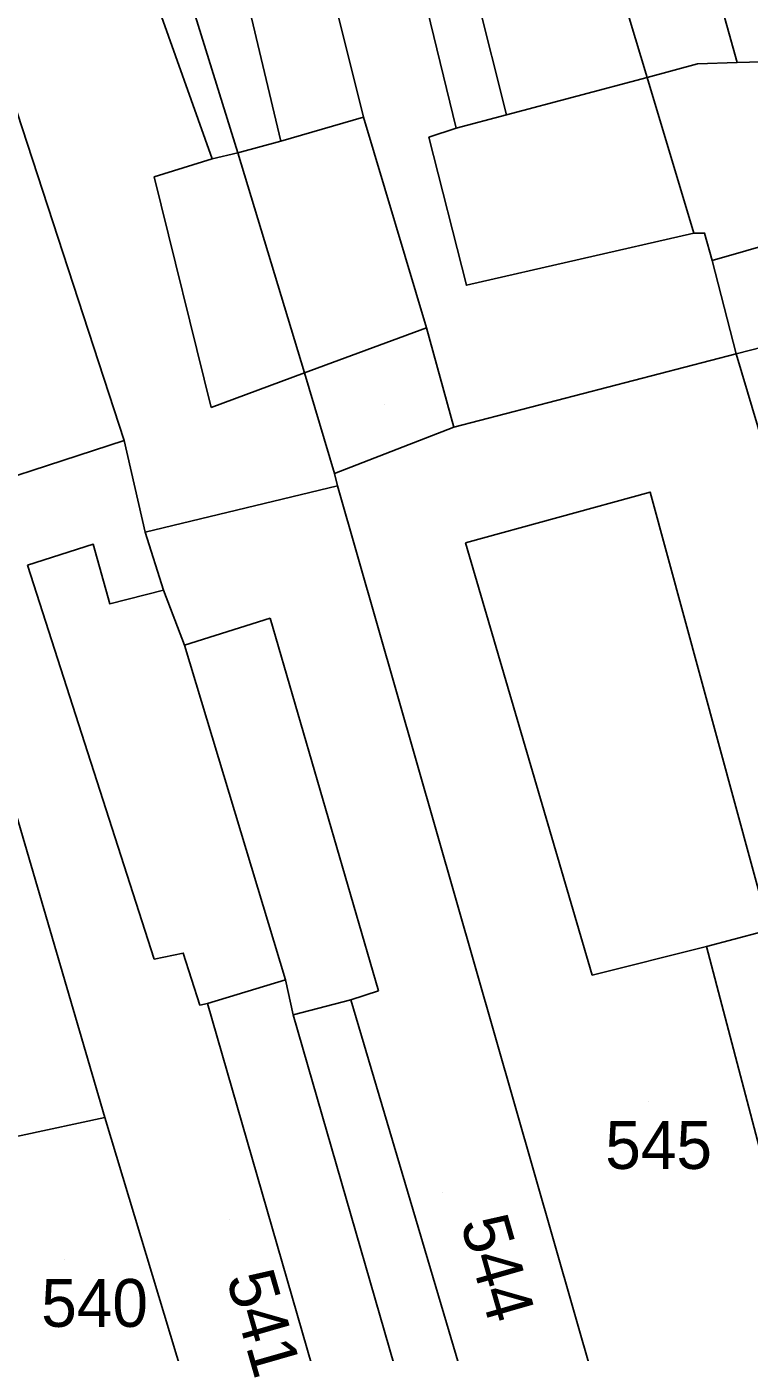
# Model space of a CAD drawing. Extents: x -263423 to -261326, y -1240067 to -1237864.
# Drawn here: x -262989 to -262958.8, y -1239629.8 to -1239574.4 of the extents above; entities that cross this region are included whole.
import ezdxf

# ---------------------------------------------------------------- set-up
doc = ezdxf.new("R2010")
doc.units = 0
for name, color, linetype in [('body_kn', 7, 'Continuous'), ('kladpar_druhypozemkov', 7, 'Continuous'), ('kladpar_hranice', 7, 'Continuous'), ('kladpar_parcelnecisla', 7, 'Continuous'), ('kladpar_plochy', 7, 'Continuous'), ('zappar_hrandruhpozemk', 7, 'Continuous')]:
    doc.layers.add(name, color=color, linetype=linetype)

msp = doc.modelspace()

# ---------------------------------------------------------------- linework, layer by layer
at = {"layer": 'body_kn'}
for p, q in [((-262960.92, -1239575.98), (-262960.92, -1239575.98)), ((-262959.26, -1239575.92), (-262959.26, -1239575.92)), ((-262963.03, -1239576.54), (-262963.03, -1239576.54)), ((-262963.03, -1239576.54), (-262963.03, -1239576.54)), ((-262974.89, -1239578.2), (-262974.89, -1239578.2)), ((-262974.89, -1239578.2), (-262974.89, -1239578.2)), ((-262968.9, -1239578.1), (-262968.9, -1239578.1)), ((-262968.9, -1239578.1), (-262968.9, -1239578.1)), ((-262978.34, -1239579.2), (-262978.34, -1239579.2)), ((-262972.15, -1239579.04), (-262972.15, -1239579.04)), ((-262971.01, -1239578.67), (-262971.01, -1239578.67)), ((-262971.01, -1239578.67), (-262971.01, -1239578.67)), ((-262980.13, -1239579.7), (-262980.13, -1239579.7)), ((-262980.13, -1239579.7), (-262980.13, -1239579.7)), ((-262981.21, -1239579.95), (-262981.21, -1239579.95)), ((-262983.64, -1239580.7), (-262983.64, -1239580.7)), ((-262961.07, -1239583.05), (-262961.07, -1239583.05)), ((-262961.07, -1239583.05), (-262961.07, -1239583.05)), ((-262960.63, -1239583.05), (-262960.63, -1239583.05)), ((-262960.31, -1239584.2), (-262960.31, -1239584.2)), ((-262960.31, -1239584.2), (-262960.31, -1239584.2)), ((-262970.58, -1239585.23), (-262970.58, -1239585.23)), ((-262972.25, -1239587.01), (-262972.25, -1239587.01)), ((-262959.31, -1239588.09), (-262959.31, -1239588.09)), ((-262959.31, -1239588.09), (-262959.31, -1239588.09)), ((-262977.35, -1239588.89), (-262977.35, -1239588.89)), ((-262977.35, -1239588.89), (-262977.35, -1239588.89)), ((-262981.25, -1239590.34), (-262981.25, -1239590.34)), ((-262971.11, -1239591.16), (-262971.11, -1239591.16)), ((-262984.89, -1239591.72), (-262984.89, -1239591.72)), ((-262984.89, -1239591.72), (-262984.89, -1239591.72)), ((-262976.09, -1239593.1), (-262976.09, -1239593.1)), ((-262975.97, -1239593.61), (-262975.97, -1239593.61)), ((-262962.9, -1239593.87), (-262962.9, -1239593.87)), ((-262984.01, -1239595.55), (-262984.01, -1239595.55)), ((-262986.18, -1239596.05), (-262986.18, -1239596.05)), ((-262970.62, -1239596), (-262970.62, -1239596)), ((-262970.62, -1239596), (-262970.62, -1239596)), ((-262988.93, -1239596.92), (-262988.93, -1239596.92)), ((-262983.25, -1239597.97), (-262983.25, -1239597.97)), ((-262983.25, -1239597.97), (-262983.25, -1239597.97)), ((-262985.49, -1239598.54), (-262985.49, -1239598.54)), ((-262978.79, -1239599.14), (-262978.79, -1239599.14)), ((-262982.37, -1239600.27), (-262982.37, -1239600.27)), ((-262982.37, -1239600.27), (-262982.37, -1239600.27)), ((-262960.54, -1239612.87), (-262960.54, -1239612.87)), ((-262960.54, -1239612.87), (-262960.54, -1239612.87)), ((-262983.63, -1239613.39), (-262983.63, -1239613.39)), ((-262982.42, -1239613.14), (-262982.42, -1239613.14)), ((-262965.33, -1239614.06), (-262965.33, -1239614.06)), ((-262978.15, -1239614.25), (-262978.15, -1239614.25)), ((-262975.41, -1239615.09), (-262975.41, -1239615.09)), ((-262975.41, -1239615.09), (-262975.41, -1239615.09)), ((-262974.26, -1239614.72), (-262974.26, -1239614.72)), ((-262981.72, -1239615.31), (-262981.72, -1239615.31)), ((-262981.4, -1239615.25), (-262981.4, -1239615.25)), ((-262981.4, -1239615.25), (-262981.4, -1239615.25)), ((-262977.83, -1239615.72), (-262977.83, -1239615.72)), ((-262977.83, -1239615.72), (-262977.83, -1239615.72)), ((-262985.69, -1239620.01), (-262985.69, -1239620.01)), ((-262985.69, -1239620.01), (-262985.69, -1239620.01))]:
    msp.add_line(p, q, dxfattribs=at)
at = {"layer": 'kladpar_druhypozemkov'}
for p, q in [((-262973.99, -1239590.22), (-262973.99, -1239590.22)), ((-262962.97, -1239619.36), (-262962.97, -1239619.36)), ((-262971.57, -1239623.16), (-262971.57, -1239623.16)), ((-262980.47, -1239624.26), (-262980.47, -1239624.26)), ((-262987.37, -1239625.96), (-262987.37, -1239625.96))]:
    msp.add_line(p, q, dxfattribs=at)
at = {"layer": 'kladpar_hranice'}
for points in [[(-262952.3, -1239571.25), (-262951.79, -1239572.84), (-262951.61, -1239574.56), (-262951.11, -1239578.71), (-262950.55, -1239581.32), (-262949.54, -1239585.6), (-262954.9, -1239586.97), (-262959.31, -1239588.09), (-262960.31, -1239584.2), (-262960.63, -1239583.05), (-262961.07, -1239583.05), (-262963.03, -1239576.54), (-262963.78, -1239574.05), (-262967.94, -1239558.17), (-262964.55, -1239557.16), (-262963.09, -1239556.79), (-262956.89, -1239555.04), (-262952.3, -1239571.25)], [(-262967.94, -1239558.17), (-262963.78, -1239574.05), (-262963.03, -1239576.54), (-262961.07, -1239583.05), (-262960.63, -1239583.05), (-262960.31, -1239584.2), (-262959.31, -1239588.09), (-262971.11, -1239591.16), (-262972.25, -1239587.01), (-262974.89, -1239578.2), (-262979.11, -1239561.29), (-262975.47, -1239560.36), (-262973.55, -1239559.79), (-262967.94, -1239558.17)], [(-262974.89, -1239578.2), (-262972.25, -1239587.01), (-262971.11, -1239591.16), (-262976.09, -1239593.1), (-262977.35, -1239588.89), (-262980.13, -1239579.7), (-262985.3, -1239563.04), (-262982.36, -1239562.23), (-262979.11, -1239561.29), (-262974.89, -1239578.2)], [(-262985.3, -1239563.04), (-262980.13, -1239579.7), (-262977.35, -1239588.89), (-262976.09, -1239593.1), (-262975.97, -1239593.61), (-262984.01, -1239595.55), (-262984.89, -1239591.72), (-262993.41, -1239565.61), (-262987.02, -1239563.61), (-262985.3, -1239563.04)], [(-262984.89, -1239591.72), (-262993.19, -1239594.42), (-262995.08, -1239588.35), (-262995.14, -1239588.03), (-262996.09, -1239584.78), (-262999.98, -1239567.68), (-262998, -1239566.99), (-262993.41, -1239565.61), (-262984.89, -1239591.72)], [(-262948.02, -1239607.2), (-262942.23, -1239627.94), (-262944.4, -1239628.63), (-262947.91, -1239629.76), (-262956.91, -1239597.03), (-262958.17, -1239591.92), (-262959.31, -1239588.09), (-262954.9, -1239586.97), (-262953.64, -1239590.67), (-262952.76, -1239593.29), (-262952.44, -1239593.1), (-262951.56, -1239596.48), (-262948.02, -1239607.2)], [(-262985.69, -1239620.01), (-262980.21, -1239638.2), (-262985.7, -1239639.7), (-262986.91, -1239640.01), (-262993.99, -1239621.75), (-262994.62, -1239619.77), (-262995.5, -1239617.15), (-262995.66, -1239616.73), (-262998.29, -1239609.68), (-262998.98, -1239607.83), (-263000.05, -1239604.99), (-263000.56, -1239603.62), (-263001.32, -1239603.74), (-263003.08, -1239594.36), (-263003.7, -1239591.49), (-262997.25, -1239589.11), (-262995.08, -1239588.35), (-262993.19, -1239594.42), (-262985.69, -1239620.01)], [(-262959.31, -1239588.09), (-262958.17, -1239591.92), (-262956.91, -1239597.03), (-262947.91, -1239629.76), (-262953.27, -1239631.14), (-262955.64, -1239631.57), (-262964.44, -1239633.88), (-262975.97, -1239593.61), (-262976.09, -1239593.1), (-262971.11, -1239591.16), (-262959.31, -1239588.09)], [(-262982.37, -1239600.27), (-262978.15, -1239614.25), (-262977.83, -1239615.72), (-262971.98, -1239635.95), (-262975.17, -1239636.82), (-262980.21, -1239638.2), (-262985.69, -1239620.01), (-262993.19, -1239594.42), (-262984.89, -1239591.72), (-262984.01, -1239595.55), (-262983.25, -1239597.97), (-262982.37, -1239600.27)], [(-262964.44, -1239633.88), (-262969.42, -1239635.32), (-262971.98, -1239635.95), (-262977.83, -1239615.72), (-262978.15, -1239614.25), (-262982.37, -1239600.27), (-262983.25, -1239597.97), (-262984.01, -1239595.55), (-262975.97, -1239593.61), (-262964.44, -1239633.88)]]:
    msp.add_lwpolyline(points, dxfattribs=at)
at = {"layer": 'kladpar_plochy'}
for points in [[(-262952.3, -1239571.25), (-262951.79, -1239572.84), (-262951.61, -1239574.56), (-262951.11, -1239578.71), (-262950.55, -1239581.32), (-262949.54, -1239585.6), (-262954.9, -1239586.97), (-262959.31, -1239588.09), (-262960.31, -1239584.2), (-262960.63, -1239583.05), (-262961.07, -1239583.05), (-262963.03, -1239576.54), (-262963.78, -1239574.05), (-262967.94, -1239558.17), (-262964.55, -1239557.16), (-262963.09, -1239556.79), (-262956.89, -1239555.04)], [(-262967.94, -1239558.17), (-262963.78, -1239574.05), (-262963.03, -1239576.54), (-262961.07, -1239583.05), (-262960.63, -1239583.05), (-262960.31, -1239584.2), (-262959.31, -1239588.09), (-262971.11, -1239591.16), (-262972.25, -1239587.01), (-262974.89, -1239578.2), (-262979.11, -1239561.29), (-262975.47, -1239560.36), (-262973.55, -1239559.79)], [(-262974.89, -1239578.2), (-262972.25, -1239587.01), (-262971.11, -1239591.16), (-262976.09, -1239593.1), (-262977.35, -1239588.89), (-262980.13, -1239579.7), (-262985.3, -1239563.04), (-262982.36, -1239562.23), (-262979.11, -1239561.29)], [(-262985.3, -1239563.04), (-262980.13, -1239579.7), (-262977.35, -1239588.89), (-262976.09, -1239593.1), (-262975.97, -1239593.61), (-262984.01, -1239595.55), (-262984.89, -1239591.72), (-262993.41, -1239565.61), (-262987.02, -1239563.61)], [(-262984.89, -1239591.72), (-262993.19, -1239594.42), (-262995.08, -1239588.35), (-262995.14, -1239588.03), (-262996.09, -1239584.78), (-262999.98, -1239567.68), (-262998, -1239566.99), (-262993.41, -1239565.61)], [(-262948.02, -1239607.2), (-262942.23, -1239627.94), (-262944.4, -1239628.63), (-262947.91, -1239629.76), (-262956.91, -1239597.03), (-262958.17, -1239591.92), (-262959.31, -1239588.09), (-262954.9, -1239586.97), (-262953.64, -1239590.67), (-262952.76, -1239593.29), (-262952.44, -1239593.1), (-262951.56, -1239596.48)], [(-262985.69, -1239620.01), (-262980.21, -1239638.2), (-262985.7, -1239639.7), (-262986.91, -1239640.01), (-262993.99, -1239621.75), (-262994.62, -1239619.77), (-262995.5, -1239617.15), (-262995.66, -1239616.73), (-262998.29, -1239609.68), (-262998.98, -1239607.83), (-263000.05, -1239604.99), (-263000.56, -1239603.62), (-263001.32, -1239603.74), (-263003.08, -1239594.36), (-263003.7, -1239591.49), (-262997.25, -1239589.11), (-262995.08, -1239588.35), (-262993.19, -1239594.42)], [(-262959.31, -1239588.09), (-262958.17, -1239591.92), (-262956.91, -1239597.03), (-262947.91, -1239629.76), (-262953.27, -1239631.14), (-262955.64, -1239631.57), (-262964.44, -1239633.88), (-262975.97, -1239593.61), (-262976.09, -1239593.1), (-262971.11, -1239591.16)], [(-262982.37, -1239600.27), (-262978.15, -1239614.25), (-262977.83, -1239615.72), (-262971.98, -1239635.95), (-262975.17, -1239636.82), (-262980.21, -1239638.2), (-262985.69, -1239620.01), (-262993.19, -1239594.42), (-262984.89, -1239591.72), (-262984.01, -1239595.55), (-262983.25, -1239597.97)], [(-262964.44, -1239633.88), (-262969.42, -1239635.32), (-262971.98, -1239635.95), (-262977.83, -1239615.72), (-262978.15, -1239614.25), (-262982.37, -1239600.27), (-262983.25, -1239597.97), (-262984.01, -1239595.55), (-262975.97, -1239593.61)]]:
    msp.add_lwpolyline(points, close=True, dxfattribs=at)
at = {"layer": 'zappar_hrandruhpozemk'}
for p, q in [((-262964.55, -1239557.16), (-262959.26, -1239575.92)), ((-262973.55, -1239559.79), (-262968.9, -1239578.1)), ((-262971.01, -1239578.67), (-262975.47, -1239560.36)), ((-262978.34, -1239579.2), (-262982.36, -1239562.23)), ((-262987.02, -1239563.61), (-262981.21, -1239579.95)), ((-262968.9, -1239578.1), (-262963.03, -1239576.54)), ((-262978.34, -1239579.2), (-262974.89, -1239578.2)), ((-262980.13, -1239579.7), (-262978.34, -1239579.2)), ((-262983.64, -1239580.7), (-262981.25, -1239590.34)), ((-262960.31, -1239584.2), (-262954.69, -1239582.57)), ((-262977.35, -1239588.89), (-262972.25, -1239587.01)), ((-262981.25, -1239590.34), (-262977.35, -1239588.89)), ((-262965.33, -1239614.06), (-262970.62, -1239596)), ((-262988.93, -1239596.92), (-262983.63, -1239613.39)), ((-262978.79, -1239599.14), (-262982.37, -1239600.27)), ((-262974.26, -1239614.72), (-262978.79, -1239599.14)), ((-262960.54, -1239612.87), (-262955.64, -1239631.57)), ((-262975.41, -1239615.09), (-262969.42, -1239635.32)), ((-262981.4, -1239615.25), (-262975.17, -1239636.82))]:
    msp.add_line(p, q, dxfattribs=at)
for points in [[(-262963.03, -1239576.54), (-262960.92, -1239575.98), (-262959.26, -1239575.92), (-262957.73, -1239575.87), (-262956.39, -1239575.88)], [(-262961.07, -1239583.05), (-262970.58, -1239585.23), (-262972.15, -1239579.04), (-262971.01, -1239578.67), (-262968.9, -1239578.1)], [(-262980.13, -1239579.7), (-262981.21, -1239579.95), (-262983.64, -1239580.7)], [(-262970.62, -1239596), (-262962.9, -1239593.87), (-262957.92, -1239612.19), (-262958.24, -1239612.25), (-262960.54, -1239612.87), (-262965.33, -1239614.06)], [(-262983.25, -1239597.97), (-262985.49, -1239598.54), (-262986.18, -1239596.05), (-262988.93, -1239596.92)], [(-262983.63, -1239613.39), (-262982.42, -1239613.14), (-262981.72, -1239615.31), (-262981.4, -1239615.25), (-262978.15, -1239614.25)], [(-262977.83, -1239615.72), (-262975.41, -1239615.09), (-262974.26, -1239614.72)], [(-262985.69, -1239620.01), (-262989.2, -1239620.76), (-262992.84, -1239621.5)]]:
    msp.add_lwpolyline(points, dxfattribs=at)

# ---------------------------------------------------------------- texts
at = {"layer": 'kladpar_parcelnecisla'}
for s, p in [('545', (-262964.779, -1239622.16)), ('540', (-262988.356, -1239628.76))]:
    msp.add_text(s, height=2, dxfattribs=at).set_placement(p)
for s, p in [('544', (-262970.84, -1239624.413)), ('541', (-262980.627, -1239626.716))]:
    msp.add_text(s, height=2, rotation=286, dxfattribs=at).set_placement(p)

doc.saveas('drawing.dxf')
